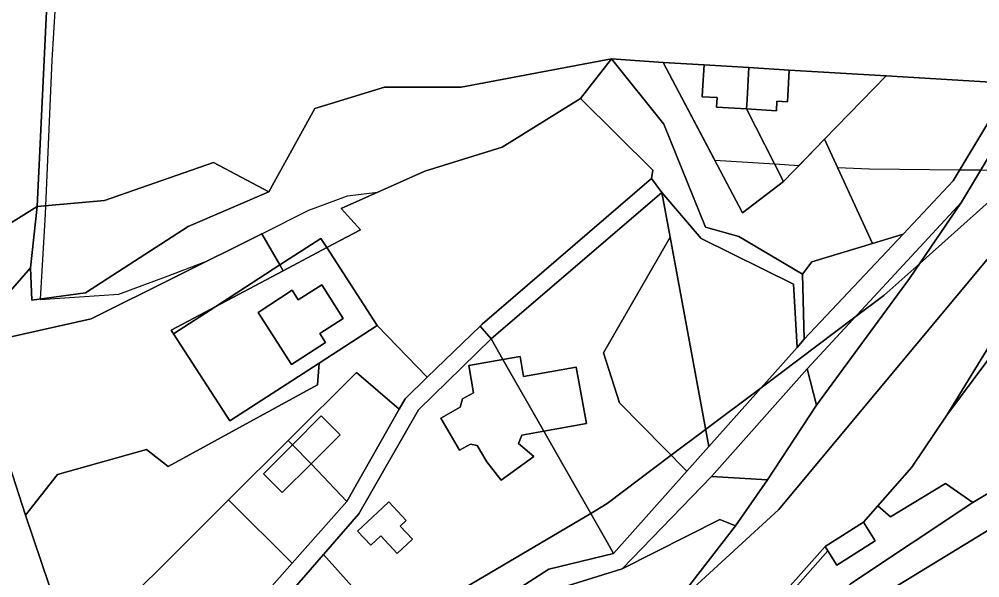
# Model space of a CAD drawing. Extents: x -477304 to -465429, y -1159113 to -1149210.
# Drawn here: x -467296.9 to -467119.5, y -1152891.3 to -1152788.1 of the extents above; entities that cross this region are included whole.
import ezdxf

# ---------------------------------------------------------------- set-up
doc = ezdxf.new("R2010")
doc.units = 0
for name, color, linetype in [('BPEJ_s', 7, 'Continuous'), ('orna_s', 7, 'Continuous'), ('ostatni_s', 7, 'Continuous'), ('PUPFL_s', 7, 'Continuous'), ('trav_porost_s', 7, 'Continuous'), ('voda_s', 7, 'Continuous')]:
    doc.layers.add(name, color=color, linetype=linetype)

msp = doc.modelspace()

# ---------------------------------------------------------------- linework, layer by layer
at = {"layer": 'BPEJ_s'}
for points in [[(-467287.79, -1152745.14), (-467290.89, -1152795.72), (-467292.02, -1152822.6), (-467292.08, -1152824.11), (-467293.03, -1152839.8), (-467293.04, -1152839.86), (-467278.48, -1152838.91), (-467269.9, -1152835.68), (-467262.43, -1152832.88), (-467252.1, -1152827.74), (-467243.41, -1152823.4), (-467236.25, -1152820.77), (-467230.7, -1152820.07)], [(-467287.79, -1152745.14), (-467290.89, -1152795.72), (-467292.02, -1152822.6), (-467292.08, -1152824.11), (-467293.03, -1152839.8), (-467293.04, -1152839.86), (-467278.48, -1152838.91), (-467269.9, -1152835.68), (-467262.43, -1152832.88), (-467252.1, -1152827.74), (-467243.41, -1152823.4), (-467236.25, -1152820.77), (-467230.7, -1152820.07), (-467222, -1152816.18), (-467207.69, -1152811.75), (-467193.22, -1152802.78), (-467187.5, -1152795.47), (-467177.97, -1152796.13), (-467168.42, -1152814.19), (-467157.4, -1152814.86), (-467152.89, -1152815.13), (-467148.18, -1152810.3), (-467145.78, -1152815.49), (-467139.86, -1152815.76), (-467123.18, -1152815.92), (-467119.3, -1152815.95)], [(-467230.7, -1152820.07), (-467222, -1152816.18), (-467207.69, -1152811.75), (-467193.22, -1152802.78), (-467187.5, -1152795.47), (-467177.97, -1152796.13), (-467168.42, -1152814.19), (-467157.4, -1152814.86), (-467152.89, -1152815.13), (-467148.18, -1152810.3), (-467145.78, -1152815.49), (-467139.86, -1152815.76), (-467123.18, -1152815.92), (-467119.3, -1152815.95), (-467113.85, -1152816), (-467113.43, -1152816.36), (-467112.55, -1152817.12)], [(-467112.55, -1152817.12), (-467130.6, -1152833.22), (-467137.24, -1152839.14), (-467142.56, -1152843.15), (-467159.87, -1152856.18), (-467170.13, -1152863.89), (-467176.47, -1152868.66), (-467188.3, -1152877.56), (-467191.36, -1152879.37), (-467222.65, -1152897.84), (-467228.78, -1152900.3), (-467240.89, -1152905.15), (-467248.91, -1152908.37), (-467262.5, -1152913.82), (-467265.06, -1152914.98), (-467273.04, -1152918.59), (-467281.34, -1152922.34), (-467289.94, -1152926.23), (-467299.6, -1152931.3)], [(-467299.6, -1152931.3), (-467289.94, -1152926.23), (-467281.34, -1152922.34), (-467273.04, -1152918.59), (-467265.06, -1152914.98), (-467262.5, -1152913.82), (-467248.91, -1152908.37), (-467240.89, -1152905.15), (-467228.78, -1152900.3), (-467222.65, -1152897.84), (-467191.36, -1152879.37), (-467188.3, -1152877.56), (-467176.47, -1152868.66), (-467170.13, -1152863.89), (-467159.87, -1152856.18), (-467142.56, -1152843.15), (-467137.24, -1152839.14), (-467130.6, -1152833.22), (-467112.55, -1152817.12)]]:
    msp.add_lwpolyline(points, dxfattribs=at)
at = {"layer": 'orna_s'}
for points in [[(-467260.57, -1152841.17), (-467268.82, -1152845.55), (-467268.38, -1152846.23), (-467257.97, -1152862.31), (-467241.52, -1152851.67), (-467241.82, -1152855.66), (-467269.36, -1152870.7), (-467273.41, -1152867.59), (-467289.84, -1152872.21), (-467295.72, -1152879.7), (-467302.99, -1152857.39), (-467305.9, -1152848.45), (-467283.62, -1152843.44), (-467252.1, -1152827.74), (-467248.74, -1152833.51)], [(-467257.97, -1152862.31), (-467268.38, -1152846.23), (-467260.57, -1152841.17), (-467248.13, -1152834.57), (-467240.1, -1152830.3), (-467230.77, -1152844.71), (-467241.52, -1152851.67)], [(-467248.13, -1152834.57), (-467260.57, -1152841.17), (-467248.74, -1152833.51)], [(-467246.48, -1152838.19), (-467252.77, -1152842.26), (-467246.58, -1152851.88), (-467240.33, -1152847.85), (-467241.4, -1152846.19), (-467237.08, -1152843.39), (-467241.03, -1152837.17), (-467245.36, -1152839.92)], [(-467268.82, -1152845.55), (-467260.57, -1152841.17), (-467268.38, -1152846.23)], [(-467286.97, -1152905.56), (-467279.97, -1152926.42), (-467272.14, -1152950.03), (-467290.1, -1152959.49), (-467312.54, -1152892.9), (-467319.03, -1152873.65), (-467307.59, -1152859.03), (-467302.99, -1152857.39), (-467295.72, -1152879.7)], [(-467182.84, -1152902.64), (-467209.8, -1152916.1), (-467220.44, -1152905.59), (-467201.77, -1152894.69), (-467185.53, -1152889.64), (-467167.52, -1152880.49), (-467164.6, -1152881.67), (-467176.17, -1152896.62)]]:
    msp.add_lwpolyline(points, close=True, dxfattribs=at)
at = {"layer": 'ostatni_s'}
for points in [[(-467086.46, -1152803.69), (-467098.42, -1152810.22), (-467113.29, -1152826.64), (-467156.59, -1152878.64), (-467176.17, -1152896.62), (-467164.6, -1152881.67), (-467158.71, -1152873.18), (-467149.65, -1152859.38), (-467132.52, -1152836.04), (-467122.9, -1152821.93), (-467115.66, -1152809.91), (-467090.56, -1152791.89), (-467080.06, -1152793.16), (-467076.08, -1152796.2), (-467068.3, -1152801.29), (-467060.49, -1152806.36), (-467075.89, -1152802.64)], [(-467153.93, -1152837.08), (-467170.94, -1152828.61), (-467178.23, -1152820.12), (-467180.13, -1152817.54), (-467179.88, -1152815.99), (-467193.22, -1152802.78), (-467187.5, -1152795.47), (-467177.87, -1152807.5), (-467170.14, -1152826.51), (-467163.99, -1152828.25), (-467152.27, -1152835.19), (-467151.94, -1152847.22), (-467153.26, -1152848.75)], [(-467170.41, -1152796.58), (-467170.69, -1152801.32), (-467170.76, -1152802.45), (-467168.03, -1152802.61), (-467168.13, -1152804.36), (-467162.6, -1152804.7), (-467155.76, -1152818.07), (-467163.3, -1152823.87), (-467177.97, -1152796.13)], [(-467168.13, -1152804.36), (-467168.03, -1152802.61), (-467170.76, -1152802.45), (-467170.69, -1152801.32), (-467170.41, -1152796.58), (-467162.14, -1152797.08), (-467162.49, -1152802.94), (-467162.6, -1152804.7)], [(-467155.04, -1152803.39), (-467156.97, -1152803.27), (-467157.07, -1152805.04), (-467162.6, -1152804.7), (-467162.49, -1152802.94), (-467162.14, -1152797.08), (-467154.69, -1152797.52), (-467154.97, -1152802.26)], [(-467154.69, -1152797.52), (-467136.77, -1152798.59), (-467148.18, -1152810.3), (-467155.76, -1152818.07), (-467162.6, -1152804.7), (-467157.07, -1152805.04), (-467156.97, -1152803.27), (-467155.04, -1152803.39), (-467154.97, -1152802.26)], [(-467136.77, -1152798.59), (-467109.37, -1152800.28), (-467117.48, -1152806.42), (-467124.41, -1152817.97), (-467133.65, -1152827.83), (-467139.3, -1152829.53), (-467148.18, -1152810.3)], [(-467087.16, -1152817.13), (-467098.37, -1152824.74), (-467125.6, -1152861.25), (-467114.29, -1152842.81), (-467096.47, -1152819.08), (-467088.08, -1152815.37), (-467080.91, -1152815.26), (-467080.47, -1152816.16)], [(-467178.23, -1152820.12), (-467209.74, -1152847.15), (-467211.79, -1152844.82), (-467211.38, -1152844.42), (-467180.13, -1152817.54)], [(-467170.94, -1152828.61), (-467153.93, -1152837.08), (-467153.26, -1152848.75), (-467169.55, -1152867.04), (-467176.7, -1152828.4), (-467178.23, -1152820.12)], [(-467149.65, -1152859.38), (-467151.4, -1152852.69), (-467122.9, -1152821.93), (-467132.52, -1152836.04)], [(-467133.65, -1152827.83), (-467151.94, -1152847.22), (-467152.27, -1152835.19), (-467150.53, -1152832.92), (-467139.3, -1152829.53)], [(-467240.1, -1152830.3), (-467248.13, -1152834.57), (-467248.74, -1152833.51), (-467241.19, -1152828.62)], [(-467245.36, -1152839.92), (-467241.03, -1152837.17), (-467237.08, -1152843.39), (-467241.4, -1152846.19), (-467240.33, -1152847.85), (-467246.58, -1152851.88), (-467252.77, -1152842.26), (-467246.48, -1152838.19)], [(-467236.39, -1152877.17), (-467226.74, -1152860.14), (-467225.64, -1152858.24), (-467221.53, -1152854.25), (-467211.79, -1152844.82), (-467209.74, -1152847.15), (-467223.18, -1152860.28), (-467234.19, -1152879.46), (-467240.69, -1152886.99), (-467266.07, -1152916.14), (-467272.1, -1152923.07), (-467273.49, -1152931.48), (-467267.04, -1152947.32), (-467272.14, -1152950.03), (-467279.97, -1152926.42), (-467246.47, -1152888.59)], [(-467066.56, -1152844.84), (-467072.99, -1152855.03), (-467135.36, -1152893.12), (-467150.8, -1152905.22), (-467179.28, -1152922.14), (-467196.71, -1152932.58), (-467205.6, -1152937.54), (-467222.68, -1152940.34), (-467236.21, -1152948), (-467236.48, -1152945.4), (-467223.93, -1152938.64), (-467214.78, -1152934.52), (-467208.22, -1152933.32), (-467186.99, -1152921.93), (-467178.22, -1152917.23), (-467153.27, -1152902.29), (-467143.37, -1152892.38), (-467120.8, -1152877.36)], [(-467215.02, -1152858.25), (-467213, -1152857.11), (-467213.89, -1152852.1), (-467207.56, -1152850.97), (-467200.02, -1152864.19), (-467204.09, -1152864.92), (-467204.7, -1152866.5), (-467201.89, -1152868.88), (-467207.89, -1152873.25), (-467210.56, -1152869.86), (-467212.34, -1152866.84), (-467213.57, -1152866.59), (-467215.61, -1152867.69), (-467219.03, -1152861.81), (-467215.49, -1152859.77)], [(-467194.02, -1152852.36), (-467192.16, -1152862.79), (-467200.02, -1152864.19), (-467207.56, -1152850.97), (-467204.41, -1152850.41), (-467203.75, -1152854.09)], [(-467149.65, -1152859.38), (-467158.71, -1152873.18), (-467169.08, -1152872.57), (-467151.4, -1152852.69)], [(-467241.11, -1152861.38), (-467237.62, -1152864.88), (-467242.97, -1152870.21), (-467246.45, -1152866.72)], [(-467242.97, -1152870.21), (-467248.31, -1152875.54), (-467251.79, -1152872.06), (-467246.45, -1152866.72)], [(-467229.76, -1152878.31), (-467228.65, -1152877.25), (-467225.43, -1152880.71), (-467226.55, -1152881.75), (-467224.29, -1152884.17), (-467227.11, -1152886.79), (-467230.14, -1152883.55), (-467231.99, -1152885.27), (-467234.42, -1152882.67), (-467232.57, -1152880.94)], [(-467141.01, -1152881.01), (-467138.81, -1152884.47), (-467145.89, -1152888.97), (-467147.6, -1152886.28), (-467148.09, -1152885.51)], [(-467148.09, -1152885.51), (-467147.6, -1152886.28), (-467158.22, -1152898.37), (-467158.98, -1152897.74)]]:
    msp.add_lwpolyline(points, close=True, dxfattribs=at)
for points in [[(-467176.17, -1152896.62), (-467156.59, -1152878.64), (-467113.29, -1152826.64)], [(-467114.29, -1152842.81), (-467125.6, -1152861.25), (-467132.05, -1152870.84), (-467138.33, -1152877.97), (-467141.01, -1152881.01), (-467148.09, -1152885.51), (-467158.98, -1152897.74)]]:
    msp.add_lwpolyline(points, dxfattribs=at)
at = {"layer": 'PUPFL_s'}
for points in [[(-467410.65, -1152867.51), (-467441.03, -1152851.41), (-467454.74, -1152843.89), (-467467.04, -1152832.18), (-467470.73, -1152829), (-467488.74, -1152813.17), (-467520, -1152784.8), (-467548.95, -1152763.82), (-467407.66, -1152831.93), (-467345.68, -1152812.17), (-467353.95, -1152739.2), (-467348.34, -1152732.08), (-467323.47, -1152737.93), (-467297.75, -1152737.08), (-467288.98, -1152726.13), (-467293.57, -1152822.74), (-467304.76, -1152829.68), (-467343.72, -1152835.39), (-467394.99, -1152855.62)], [(-467307.79, -1152848.88), (-467294.8, -1152834.07), (-467294.56, -1152840.01), (-467284.66, -1152838.64), (-467265.69, -1152826.38), (-467250.81, -1152820), (-467242.33, -1152804.62), (-467229.41, -1152800.66), (-467215.26, -1152800.66), (-467187.5, -1152795.47), (-467193.22, -1152802.78), (-467207.69, -1152811.75), (-467222, -1152816.18), (-467237.42, -1152823.07), (-467233.87, -1152827), (-467240.1, -1152830.3), (-467241.19, -1152828.62), (-467248.74, -1152833.51), (-467252.1, -1152827.74), (-467283.62, -1152843.44), (-467305.9, -1152848.45)], [(-467294.8, -1152834.07), (-467293.57, -1152822.74), (-467281.13, -1152821.6), (-467261, -1152814.62), (-467250.81, -1152820), (-467265.69, -1152826.38), (-467284.66, -1152838.64), (-467294.56, -1152840.01)], [(-467293.57, -1152822.74), (-467294.8, -1152834.07), (-467307.79, -1152848.88), (-467317.82, -1152859.5), (-467332.15, -1152873.17), (-467336.02, -1152863.58), (-467370.86, -1152868.29), (-467370.24, -1152861.81), (-467392.79, -1152859.99), (-467405.87, -1152869.44), (-467410.65, -1152867.51), (-467394.99, -1152855.62), (-467343.72, -1152835.39), (-467304.76, -1152829.68)]]:
    msp.add_lwpolyline(points, close=True, dxfattribs=at)
msp.add_lwpolyline([(-467109.37, -1152800.28), (-467136.77, -1152798.59), (-467154.69, -1152797.52), (-467162.14, -1152797.08), (-467170.41, -1152796.58), (-467177.97, -1152796.13), (-467187.5, -1152795.47), (-467215.26, -1152800.66), (-467229.41, -1152800.66), (-467242.33, -1152804.62), (-467250.81, -1152820), (-467261, -1152814.62), (-467281.13, -1152821.6), (-467293.57, -1152822.74), (-467288.98, -1152726.13)], dxfattribs=at)
at = {"layer": 'trav_porost_s'}
for points in [[(-467150.53, -1152832.92), (-467152.27, -1152835.19), (-467163.99, -1152828.25), (-467170.14, -1152826.51), (-467177.87, -1152807.5), (-467187.5, -1152795.47), (-467177.97, -1152796.13), (-467163.3, -1152823.87), (-467155.76, -1152818.07), (-467148.18, -1152810.3), (-467139.3, -1152829.53)], [(-467237.42, -1152823.07), (-467222, -1152816.18), (-467207.69, -1152811.75), (-467193.22, -1152802.78), (-467179.88, -1152815.99), (-467180.13, -1152817.54), (-467211.38, -1152844.42), (-467211.79, -1152844.82), (-467221.53, -1152854.25), (-467230.77, -1152844.71), (-467240.1, -1152830.3), (-467233.87, -1152827)], [(-467080.47, -1152816.16), (-467066.56, -1152844.84), (-467120.8, -1152877.36), (-467125.83, -1152873.85), (-467136.02, -1152880), (-467138.33, -1152877.97), (-467132.05, -1152870.84), (-467125.6, -1152861.25), (-467098.37, -1152824.74), (-467087.16, -1152817.13)], [(-467207.56, -1152850.97), (-467209.74, -1152847.15), (-467178.23, -1152820.12), (-467176.7, -1152828.4), (-467189.01, -1152849.72), (-467186.03, -1152858.94), (-467173.6, -1152871.59), (-467187.13, -1152886.79), (-467188.32, -1152884.71), (-467200.02, -1152864.19), (-467192.16, -1152862.79), (-467194.02, -1152852.36), (-467203.75, -1152854.09), (-467204.41, -1152850.41)], [(-467189.01, -1152849.72), (-467176.7, -1152828.4), (-467169.55, -1152867.04), (-467173.6, -1152871.59), (-467186.03, -1152858.94)], [(-467241.82, -1152855.66), (-467241.52, -1152851.67), (-467230.77, -1152844.71), (-467221.53, -1152854.25), (-467225.64, -1152858.24), (-467226.74, -1152860.14), (-467234.6, -1152853.37), (-467247.24, -1152865.92), (-467258.25, -1152876.86), (-467286.97, -1152905.56), (-467295.72, -1152879.7), (-467289.84, -1152872.21), (-467273.41, -1152867.59), (-467269.36, -1152870.7)], [(-467213.89, -1152852.1), (-467213, -1152857.11), (-467215.02, -1152858.25), (-467215.49, -1152859.77), (-467219.03, -1152861.81), (-467215.61, -1152867.69), (-467213.57, -1152866.59), (-467212.34, -1152866.84), (-467210.56, -1152869.86), (-467207.89, -1152873.25), (-467201.89, -1152868.88), (-467204.7, -1152866.5), (-467204.09, -1152864.92), (-467200.02, -1152864.19), (-467188.32, -1152884.71), (-467187.13, -1152886.79), (-467199.07, -1152889.68), (-467223.94, -1152905.7), (-467240.69, -1152886.99), (-467234.19, -1152879.46), (-467223.18, -1152860.28), (-467209.74, -1152847.15), (-467207.56, -1152850.97)], [(-467234.6, -1152853.37), (-467226.74, -1152860.14), (-467236.39, -1152877.17), (-467242.97, -1152870.21), (-467237.62, -1152864.88), (-467241.11, -1152861.38), (-467246.45, -1152866.72), (-467247.24, -1152865.92)], [(-467125.57, -1152945.13), (-467136.13, -1152959.49), (-467140.91, -1152955.11), (-467127.86, -1152922.92), (-467136.79, -1152911.57), (-467129.57, -1152905.63), (-467135.36, -1152893.12), (-467072.99, -1152855.03), (-467078.89, -1152865.18), (-467098.38, -1152886.27), (-467101.14, -1152896.01), (-467107.02, -1152909.84)], [(-467236.39, -1152877.17), (-467246.47, -1152888.59), (-467258.25, -1152876.86), (-467247.24, -1152865.92), (-467246.45, -1152866.72), (-467251.79, -1152872.06), (-467248.31, -1152875.54), (-467242.97, -1152870.21)], [(-467158.98, -1152897.74), (-467158.22, -1152898.37), (-467147.6, -1152886.28), (-467145.89, -1152888.97), (-467138.81, -1152884.47), (-467141.01, -1152881.01), (-467138.33, -1152877.97), (-467136.02, -1152880), (-467125.83, -1152873.85), (-467120.8, -1152877.36), (-467143.37, -1152892.38), (-467153.27, -1152902.29), (-467178.22, -1152917.23), (-467186.99, -1152921.93), (-467188.11, -1152920.31), (-467181.94, -1152916.77), (-467163.85, -1152904.71), (-467160.04, -1152898.93)], [(-467167.52, -1152880.49), (-467185.53, -1152889.64), (-467169.08, -1152872.57), (-467158.71, -1152873.18), (-467164.6, -1152881.67)], [(-467258.25, -1152876.86), (-467246.47, -1152888.59), (-467279.97, -1152926.42), (-467286.97, -1152905.56)], [(-467229.76, -1152878.31), (-467232.57, -1152880.94), (-467234.42, -1152882.67), (-467231.99, -1152885.27), (-467230.14, -1152883.55), (-467227.11, -1152886.79), (-467224.29, -1152884.17), (-467226.55, -1152881.75), (-467225.43, -1152880.71), (-467228.65, -1152877.25)], [(-467223.94, -1152905.7), (-467222.37, -1152919.94), (-467223.18, -1152922.15), (-467227.35, -1152924.03), (-467239.5, -1152930.83), (-467236.32, -1152923.49), (-467252.44, -1152915.33), (-467263.1, -1152918.72), (-467266.07, -1152916.14), (-467240.69, -1152886.99)]]:
    msp.add_lwpolyline(points, close=True, dxfattribs=at)
at = {"layer": 'voda_s'}
msp.add_lwpolyline([(-467115.66, -1152809.91), (-467122.9, -1152821.93), (-467151.4, -1152852.69), (-467169.08, -1152872.57), (-467185.53, -1152889.64), (-467201.77, -1152894.69), (-467220.44, -1152905.59), (-467219.43, -1152918.7), (-467219.93, -1152920.68), (-467223.18, -1152922.15), (-467222.37, -1152919.94), (-467223.94, -1152905.7), (-467199.07, -1152889.68), (-467187.13, -1152886.79), (-467173.6, -1152871.59), (-467169.55, -1152867.04), (-467153.26, -1152848.75), (-467151.94, -1152847.22), (-467133.65, -1152827.83), (-467124.41, -1152817.97), (-467117.48, -1152806.42)], dxfattribs=at)

doc.saveas('drawing.dxf')
